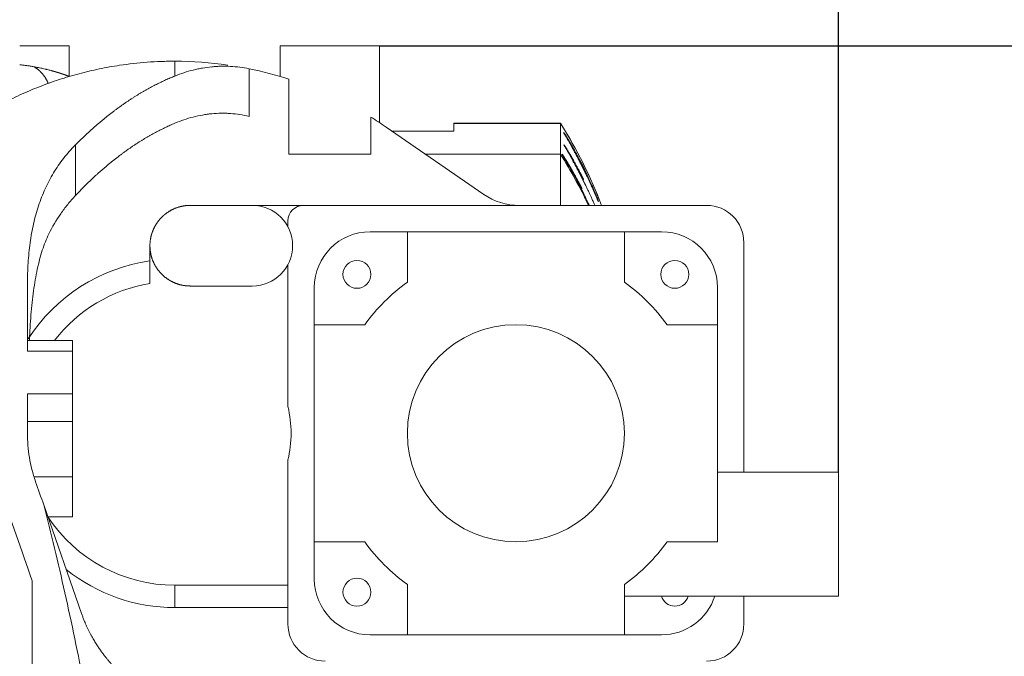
# Model space of a CAD drawing. Header units: millimetres. Extents: x 5437 to 18441, y -4466 to 3128.
# Tile 443 of 497: x 13558 to 13876, y 973 to 1178. Entities that reach past the tile are written whole.
import ezdxf

# ---------------------------------------------------------------- set-up
doc = ezdxf.new("R2010")
doc.units = ezdxf.units.MM
doc.layers.add('1', color=7, linetype='Continuous', true_color=0xffffff)
doc.dimstyles.get("Standard").update_dxf_attribs({"dimtxt": 0.18, "dimasz": 0.18, "dimexe": 0.18, "dimexo": 0.0625, "dimgap": 0.09, "dimtad": 0, "dimtih": 1, "dimtoh": 1, "dimdec": 4, "dimzin": 0, "dimdsep": 46, "dimtxsty": 'Standard', "dimcen": 0.09, "dimadec": 0, "dimazin": 0, "dimtfac": 1, "dimtdec": 4, "dimtofl": 0, "dimtmove": 0, "dimatfit": 3, "dimfxl": 1, "dimtolj": 1, "dimtzin": 0, "dimarcsym": 0})

# ---------------------------------------------------------------- blocks, each defined once
blk = doc.blocks.new('*D2')
at = {"color": 0, "lineweight": -2, "transparency": 16777216}
for p, q in [((13342.58, 254.08), (13342.58, 1268.86)), ((13822.08, 1032.13), (13822.08, 1268.86))]:
    blk.add_line(p, q, dxfattribs=at)
at = {"color": 0, "lineweight": 0, "transparency": 16777216}
for p, q in [((13422.58, 1268.68), (13482.24, 1268.68)), ((13742.08, 1268.68), (13682.42, 1268.68))]:
    blk.add_line(p, q, dxfattribs=at)
at = {"color": 0, "lineweight": 20, "transparency": 16777216}
for points in [[(13422.58, 1282.02), (13422.58, 1255.35), (13342.58, 1268.68)], [(13742.08, 1282.02), (13742.08, 1255.35), (13822.08, 1268.68)]]:
    blk.add_solid(points, dxfattribs=at)
at = {"layer": 'Defpoints', "color": 0, "lineweight": 20, "transparency": 16777216}
for p in [(13822.08, 1268.68), (13822.08, 1032.06), (13342.58, 254.01)]:
    blk.add_point(p, dxfattribs=at)
at = {"color": 0, "lineweight": 20, "transparency": 16777216, "insert": (13582.33, 1268.68), "char_height": 80, "attachment_point": 5}
blk.add_mtext('\\A1;480', dxfattribs=at)
blk = doc.blocks.new('*D3')
at = {"color": 0, "lineweight": -2, "transparency": 16777216}
for p, q in [((13674.15, 1169.56), (14135.36, 1169.56)), ((13833.15, -580.44), (14135.36, -580.44))]:
    blk.add_line(p, q, dxfattribs=at)
at = {"color": 0, "lineweight": 0, "transparency": 16777216}
for p, q in [((14135.18, 1089.56), (14135.18, 421.32)), ((14135.18, -500.44), (14135.18, 167.81))]:
    blk.add_line(p, q, dxfattribs=at)
at = {"color": 0, "lineweight": 20, "transparency": 16777216}
for points in [[(14121.85, 1089.56), (14148.51, 1089.56), (14135.18, 1169.56)], [(14121.85, -500.44), (14148.51, -500.44), (14135.18, -580.44)]]:
    blk.add_solid(points, dxfattribs=at)
at = {"layer": 'Defpoints', "color": 0, "lineweight": 20, "transparency": 16777216}
for p in [(13674.08, 1169.56), (13833.08, -580.44), (14135.18, -580.44)]:
    blk.add_point(p, dxfattribs=at)
at = {"color": 0, "lineweight": 20, "transparency": 16777216, "insert": (14135.18, 294.56), "char_height": 80, "attachment_point": 5, "rotation": 270}
blk.add_mtext('\\A1;1750', dxfattribs=at)

msp = doc.modelspace()

# ---------------------------------------------------------------- linework, layer by layer
at = {"layer": '1', "color": 0, "lineweight": 20}
for p, q in [((13574.08476, 1169.56434), (13558.08476, 1169.56434)), ((13574.08476, 1169.56434), (13574.08476, 1159.64692)), ((13642.08476, 1169.56434), (13658.08476, 1169.56434)), ((13642.08476, 1169.56434), (13642.08476, 1159.64692)), ((13658.08476, 1169.56434), (13674.08476, 1169.56434)), ((13674.08476, 1169.56434), (13674.08476, 1144.7841)), ((13632.08476, 1162.13984), (13632.08476, 1146.78469)), ((13644.856, 1158.79163), (13644.856, 1134.56434)), ((13671.31352, 1134.56434), (13671.31352, 1146.55514)), ((13676.22035, 1143.3446), (13707.74342, 1121.60096)), ((13698.08476, 1144.5268), (13698.08476, 1144.56434)), ((13732.4706, 1144.56434), (13698.08476, 1144.56434)), ((13698.08476, 1144.5268), (13732.4706, 1144.5268)), ((13698.08476, 1141.95671), (13698.08476, 1144.5268)), ((13732.4706, 1144.56434), (13732.4706, 1144.5268)), ((13732.4706, 1144.5268), (13732.4706, 1134.53055)), ((13698.08476, 1141.96046), (13678.22717, 1141.96046)), ((13678.23254, 1141.95671), (13698.08476, 1141.95671)), ((13576.06529, 1137.57259), (13576.06529, 1121.23786)), ((13644.856, 1134.56434), (13658.08476, 1134.56434)), ((13658.08476, 1134.56434), (13671.31352, 1134.56434)), ((13732.4706, 1134.53055), (13688.99946, 1134.53055)), ((13732.4706, 1118.06391), (13732.4706, 1134.53055)), ((13633.08476, 1118.06434), (13613.08476, 1118.06434)), ((13649.58476, 1118.06434), (13633.08476, 1118.06434)), ((13779.58476, 1118.06434), (13649.58476, 1118.06434)), ((13644.58476, 1113.06434), (13644.58476, 1111.12651)), ((13683.08476, 1109.56434), (13671.08476, 1109.56434)), ((13753.08476, 1109.56434), (13683.08476, 1109.56434)), ((13683.08476, 1093.29831), (13683.08476, 1109.56434)), ((13753.08476, 1109.56434), (13753.08476, 1093.29831)), ((13765.08476, 1109.56434), (13753.08476, 1109.56434)), ((13600.08476, 1092.90686), (13600.08476, 1105.06434)), ((13791.58476, 1032.06446), (13791.58476, 1106.06434)), ((13644.58476, 1099.00216), (13644.58476, 1053.16666)), ((13560.58476, 1071.02461), (13560.58476, 1092.68171)), ((13613.08476, 1092.06434), (13633.08476, 1092.06434)), ((13653.08476, 1091.56434), (13653.08476, 1079.56434)), ((13783.08476, 1079.56434), (13783.08476, 1091.56434)), ((13653.08476, 1079.56434), (13653.08476, 1009.56434)), ((13653.08476, 1079.56434), (13669.35079, 1079.56434)), ((13766.81873, 1079.56434), (13783.08476, 1079.56434)), ((13783.08476, 1009.56434), (13783.08476, 1079.56434)), ((13575.08476, 1074.53911), (13560.58476, 1074.53911)), ((13575.08476, 1071.02461), (13575.08476, 1074.53911)), ((13575.08476, 1071.02461), (13560.58476, 1071.02461)), ((13575.08476, 1057.33542), (13575.08476, 1071.02461)), ((13560.58476, 1044.56434), (13560.58476, 1057.33542)), ((13575.08476, 1057.33542), (13560.58476, 1057.33542)), ((13575.08476, 1048.36425), (13575.08476, 1057.33542)), ((13575.08476, 1048.36425), (13560.58476, 1048.36425)), ((13575.08476, 1030.56434), (13575.08476, 1048.36425)), ((13644.58476, 1035.96201), (13644.58476, 983.06434)), ((13822.08476, 1032.06434), (13783.08476, 1032.06434)), ((13822.08476, 1032.06434), (13822.08476, 992.06434)), ((13575.08476, 1030.56434), (13562.69478, 1030.56434)), ((13575.08476, 1017.56434), (13575.08476, 1030.56434)), ((13565.82684, 1021.47213), (13578.01385, 986.45246)), ((13575.08476, 1017.56434), (13567.18677, 1017.56434)), ((13669.35079, 1009.56434), (13653.08476, 1009.56434)), ((13653.08476, 1009.56434), (13653.08476, 997.56434)), ((13783.08476, 1009.56434), (13766.81873, 1009.56434)), ((13562.08476, 899.00015), (13562.08476, 996.92286)), ((13644.58476, 995.56434), (13608.08476, 995.56434)), ((13608.08476, 995.56434), (13608.08476, 988.36434)), ((13683.08476, 979.56434), (13683.08476, 995.83037)), ((13753.08476, 995.83037), (13753.08476, 979.56434)), ((13753.08476, 992.06434), (13822.08476, 992.06434)), ((13791.58476, 983.06434), (13791.58476, 992.06448)), ((13644.58476, 988.36434), (13608.08476, 988.36434)), ((13671.08476, 979.56434), (13683.08476, 979.56434)), ((13683.08476, 979.56434), (13753.08476, 979.56434)), ((13753.08476, 979.56434), (13765.08476, 979.56434))]:
    msp.add_line(p, q, dxfattribs=at)
for centre, radius, start, end in [((13608.08476, 1044.56434), 120, 81.7966815, 90), ((13608.08476, 1044.56434), 120, 72.155962, 78.463041), ((13608.08476, 1044.56434), 120, 55.4032808, 58.2033364), ((13605.58476, 1064.56443), 150, 20.8951978, 32.2309096), ((13719.09935, 1138.06434), 20, 235.4032808, 270), ((13633.08476, 1105.06434), 13, 270, 90), ((13649.58476, 1113.06434), 5, 90, 180), ((13779.58476, 1106.06434), 12, 0, 90), ((13671.08476, 1091.56434), 18, 90, 180), ((13765.08476, 1091.56434), 18, 0, 90), ((13608.08476, 1044.56434), 56.2, 98.1837814, 147.2265729), ((13666.83476, 1095.81434), 4.5, 0, 180), ((13769.33476, 1095.81434), 4.5, 0, 180), ((13666.83476, 1095.81434), 4.5, 180, 0), ((13769.33476, 1095.81434), 4.5, 180, 0), ((13608.08476, 1044.56434), 49, 99.3964774, 142.2872689), ((13718.08476, 1044.56434), 60, 125.6853347, 144.3146653), ((13718.08476, 1044.56434), 60, 35.6853347, 54.3146653), ((13718.08476, 1044.56434), 35, 0, 180), ((13608.08476, 1044.56434), 37.5, 346.7385245, 13.2614755), ((13718.08476, 1044.56434), 35, 180, 0), ((13608.08476, 1044.56434), 49, 213.4369353, 270), ((13718.08476, 1044.56434), 60, 215.6853347, 234.3146653), ((13718.08476, 1044.56434), 60, 305.6853347, 324.3146653), ((13608.08476, 1044.56434), 56.2, 231.4943744, 270), ((13671.08476, 997.56434), 18, 180, 270), ((13666.83476, 993.31434), 4.5, 0, 180), ((13666.83476, 993.31434), 4.5, 180, 0), ((13769.33476, 993.31434), 4.5, 196.1296906, 343.8703213), ((13765.08476, 997.56434), 18, 270, 342.2081266), ((13656.58476, 983.06434), 12, 180, 270), ((13779.58476, 983.06434), 12, 270, 0)]:
    msp.add_arc(centre, radius, start, end, dxfattribs=at)
for centre, major_axis, ratio, start_param, end_param in [((13605.58476, 1064.55692), (-150, 0), 0.999624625, 3.506484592, 3.704128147), ((13605.58476, 1054.56068), (-150, 0), 0.999624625, 3.578911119, 3.704128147), ((13482.8834, 818.56434), (-48.61253, 345.61394), 0.336134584, 5.206720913, 5.3089724)]:
    msp.add_ellipse(centre, major_axis=major_axis, ratio=ratio, start_param=start_param, end_param=end_param, dxfattribs=at)
for points, degree, knots in [([(13539.99075, 1143.37327), (13541.9462, 1144.72086), (13543.92469, 1145.99879), (13547.92299, 1148.42012), (13549.94278, 1149.56352), (13554.01945, 1151.71964), (13556.07633, 1152.73237), (13560.22339, 1154.63018), (13562.31359, 1155.51526), (13566.52391, 1157.16009), (13568.64405, 1157.91984), (13572.91118, 1159.31563), (13575.05818, 1159.95167), (13579.37618, 1161.10107), (13581.5472, 1161.61442), (13585.91057, 1162.51886), (13588.10294, 1162.90995), (13590.30472, 1163.23982)], 3, [0, 0, 0, 0, 0.125, 0.125, 0.25, 0.25, 0.375, 0.375, 0.5, 0.5, 0.625, 0.625, 0.75, 0.75, 0.875, 0.875, 1, 1, 1, 1]), ([(13558.08386, 1163.41201), (13558.47167, 1163.37704), (13558.85676, 1163.33708), (13559.62185, 1163.24866), (13560.00185, 1163.2002), (13560.75695, 1163.09586), (13561.13206, 1163.03998), (13561.87748, 1162.92159), (13562.24781, 1162.85908), (13562.61574, 1162.79353)], 3, [0, 0, 0, 0, 0.25, 0.25, 0.5, 0.5, 0.75, 0.75, 1, 1, 1, 1]), ([(13562.61574, 1162.79353), (13562.8728, 1162.74769), (13563.12684, 1162.70082), (13563.62898, 1162.60504), (13563.8771, 1162.55617), (13564.61274, 1162.40692), (13565.09159, 1162.30393), (13565.79279, 1162.14541), (13566.02368, 1162.0919), (13566.36571, 1162.01076), (13566.47901, 1161.98357), (13566.70416, 1161.92892), (13566.81609, 1161.90145), (13567.37051, 1161.76388), (13567.79829, 1161.65297), (13568.21046, 1161.54209)], 3, [0, 0, 0, 0, 0.125, 0.125, 0.25, 0.25, 0.5, 0.5, 0.625, 0.625, 0.6875, 0.6875, 0.75, 0.75, 1, 1, 1, 1]), ([(13590.30472, 1163.23982), (13593.2558, 1163.68195), (13596.21506, 1164.01285), (13600.66159, 1164.34374), (13602.14505, 1164.42645), (13604.37158, 1164.50917), (13605.48518, 1164.5402), (13606.78486, 1164.5583), (13607.4348, 1164.56283), (13607.71337, 1164.5638), (13607.89908, 1164.56423), (13607.99197, 1164.56434), (13608.08476, 1164.56434)], 3, [0, 0, 0, 0, 0.5, 0.5, 0.75, 0.75, 0.875, 0.9375, 0.96875, 0.984375, 0.984375, 1, 1, 1, 1]), ([(13632.08476, 1162.13984), (13631.08434, 1162.34405), (13629.08253, 1162.67544), (13626.07692, 1162.94385), (13624.07126, 1162.97131), (13622.81712, 1162.94124), (13622.56625, 1162.93286), (13622.06463, 1162.9114), (13621.31234, 1162.87212), (13620.56043, 1162.81165), (13619.05715, 1162.66253), (13618.05566, 1162.52554), (13616.55446, 1162.26376), (13616.05423, 1162.16712), (13615.30415, 1162.00806), (13615.05419, 1161.95269), (13614.55451, 1161.8373), (13613.30585, 1161.53716), (13611.06309, 1160.89196), (13609.07639, 1160.1691), (13608.08476, 1159.77014)], 3, [0, 0, 0, 0, 0.125, 0.25, 0.375, 0.375, 0.40625, 0.40625, 0.4375, 0.5, 0.5, 0.625, 0.625, 0.6875, 0.6875, 0.71875, 0.71875, 0.75, 0.875, 1, 1, 1, 1]), ([(13568.21046, 1161.54209), (13568.22658, 1161.53775), (13568.25877, 1161.52909), (13568.30678, 1161.51613), (13568.35449, 1161.50322), (13568.4019, 1161.49037), (13568.449, 1161.47757), (13568.4958, 1161.46483), (13568.54229, 1161.45214), (13568.58848, 1161.43951), (13568.63437, 1161.42693), (13568.67996, 1161.41441), (13568.72525, 1161.40194), (13568.77024, 1161.38952), (13568.81493, 1161.37716), (13568.85932, 1161.36485), (13568.90342, 1161.3526), (13568.94722, 1161.3404), (13568.99072, 1161.32826), (13569.03394, 1161.31617), (13569.07685, 1161.30414), (13569.11948, 1161.29216), (13569.16181, 1161.28024), (13569.20386, 1161.26836), (13569.24561, 1161.25655), (13569.28708, 1161.24479), (13569.32826, 1161.23308), (13569.36915, 1161.22143), (13569.40976, 1161.20983), (13569.45008, 1161.19829), (13569.49012, 1161.1868), (13569.52987, 1161.17537), (13569.56935, 1161.16399), (13569.60854, 1161.15266), (13569.64745, 1161.14139), (13569.68609, 1161.13017), (13569.72445, 1161.11901), (13569.76253, 1161.10791), (13569.80033, 1161.09685), (13569.83786, 1161.08586), (13569.87512, 1161.07491), (13569.9121, 1161.06402), (13569.94882, 1161.05319), (13569.98526, 1161.04241), (13570.02144, 1161.03168), (13570.05734, 1161.02101), (13570.09298, 1161.0104), (13570.12835, 1160.99983), (13570.16346, 1160.98933), (13570.19831, 1160.97887), (13570.23289, 1160.96848), (13570.26721, 1160.95813), (13570.30127, 1160.94784), (13570.33507, 1160.93761), (13570.36862, 1160.92743), (13570.4019, 1160.9173), (13570.43493, 1160.90723), (13570.46771, 1160.89721), (13570.50023, 1160.88725), (13570.5325, 1160.87734), (13570.56451, 1160.86749), (13570.59628, 1160.85769), (13570.6278, 1160.84795), (13570.65907, 1160.83826), (13570.6901, 1160.82862), (13570.72087, 1160.81904), (13570.75141, 1160.80952), (13570.7817, 1160.80004), (13570.81175, 1160.79063), (13570.84155, 1160.78126), (13570.87112, 1160.77196), (13570.90045, 1160.7627), (13570.92954, 1160.7535), (13570.9584, 1160.74436), (13570.98702, 1160.73527), (13571.01541, 1160.72623), (13571.04356, 1160.71725), (13571.07148, 1160.70833), (13571.09918, 1160.69945), (13571.12664, 1160.69064), (13571.15387, 1160.68187), (13571.18088, 1160.67317), (13571.20767, 1160.66451), (13571.23422, 1160.65591), (13571.26056, 1160.64737), (13571.28667, 1160.63888), (13571.31257, 1160.63044), (13571.33824, 1160.62206), (13571.36369, 1160.61373), (13571.38893, 1160.60546), (13571.41395, 1160.59724), (13571.43876, 1160.58908), (13571.46335, 1160.58097), (13571.48773, 1160.57292), (13571.5119, 1160.56492), (13571.53586, 1160.55697), (13571.55961, 1160.54908), (13571.58315, 1160.54125), (13571.60649, 1160.53346), (13571.62962, 1160.52574), (13571.65254, 1160.51806), (13571.67527, 1160.51045), (13571.69779, 1160.50288), (13571.72011, 1160.49537), (13571.74223, 1160.48792), (13571.76416, 1160.48052), (13571.78588, 1160.47317), (13571.80741, 1160.46588), (13571.82875, 1160.45865), (13571.84989, 1160.45146), (13571.87084, 1160.44434), (13571.8916, 1160.43726), (13571.91217, 1160.43025), (13571.93255, 1160.42328), (13571.95274, 1160.41637), (13571.97275, 1160.40952), (13571.99257, 1160.40272), (13572.0122, 1160.39597), (13572.03166, 1160.38928), (13572.05093, 1160.38264), (13572.07002, 1160.37606), (13572.08893, 1160.36953), (13572.10767, 1160.36306), (13572.12622, 1160.35664), (13572.1446, 1160.35028), (13572.16281, 1160.34397), (13572.18084, 1160.33771), (13572.1987, 1160.33151), (13572.21638, 1160.32536), (13572.2339, 1160.31927), (13572.25125, 1160.31324), (13572.26843, 1160.30725), (13572.28544, 1160.30132), (13572.30229, 1160.29545), (13572.31897, 1160.28963), (13572.33549, 1160.28387), (13572.35184, 1160.27816), (13572.36804, 1160.2725), (13572.38407, 1160.2669), (13572.39994, 1160.26135), (13572.41566, 1160.25586), (13572.43122, 1160.25042), (13572.44662, 1160.24504), (13572.46187, 1160.23971), (13572.47697, 1160.23444), (13572.49191, 1160.22922), (13572.5067, 1160.22405), (13572.53547, 1160.21401), (13572.57781, 1160.19922), (13572.63304, 1160.17988), (13572.68716, 1160.16088), (13572.74018, 1160.14223), (13572.79209, 1160.12392), (13572.8429, 1160.10596), (13572.89261, 1160.08834), (13572.94123, 1160.07106), (13572.98877, 1160.05413), (13573.03522, 1160.03755), (13573.08059, 1160.02131), (13573.12488, 1160.00541), (13573.1681, 1159.98986), (13573.21025, 1159.97465), (13573.25134, 1159.95979), (13573.29137, 1159.94527), (13573.33035, 1159.93109), (13573.36827, 1159.91726), (13573.40515, 1159.90378), (13573.44099, 1159.89064), (13573.47579, 1159.87784), (13573.50956, 1159.86539), (13573.5423, 1159.85328), (13573.57403, 1159.84152), (13573.60473, 1159.8301), (13573.63443, 1159.81903), (13573.66312, 1159.8083), (13573.69081, 1159.79791), (13573.71751, 1159.78787), (13573.74321, 1159.77818), (13573.76793, 1159.76883), (13573.79168, 1159.75982), (13573.81445, 1159.75116), (13573.83625, 1159.74284), (13573.85709, 1159.73487), (13573.87698, 1159.72724), (13573.89591, 1159.71995), (13573.91391, 1159.71301), (13573.93096, 1159.70642), (13573.94708, 1159.70017), (13573.96228, 1159.69426), (13573.97655, 1159.6887), (13573.98991, 1159.68348), (13574.00236, 1159.67861), (13574.01392, 1159.67408), (13574.02457, 1159.6699), (13574.03434, 1159.66606), (13574.04322, 1159.66256), (13574.05123, 1159.65941), (13574.05836, 1159.6566), (13574.06464, 1159.65414), (13574.07005, 1159.65203), (13574.07461, 1159.65025), (13574.07833, 1159.64883), (13574.08122, 1159.64774), (13574.08325, 1159.64701), (13574.08453, 1159.64659), (13574.08468, 1159.64661), (13574.08476, 1159.64662)], 3, [0, 0, 0, 0, 0.004458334, 0.008902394, 0.013332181, 0.017747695, 0.022148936, 0.026535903, 0.030908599, 0.035267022, 0.039611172, 0.043941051, 0.048256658, 0.052557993, 0.056845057, 0.061117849, 0.065376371, 0.069620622, 0.073850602, 0.078066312, 0.082267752, 0.086454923, 0.090627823, 0.094786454, 0.098930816, 0.103060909, 0.107176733, 0.111278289, 0.115365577, 0.119438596, 0.123497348, 0.127541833, 0.13157205, 0.135588, 0.139589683, 0.1435771, 0.147550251, 0.151509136, 0.155453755, 0.159384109, 0.163300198, 0.167202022, 0.171089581, 0.174962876, 0.178821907, 0.182666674, 0.186497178, 0.190313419, 0.194115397, 0.197903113, 0.201676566, 0.205435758, 0.209180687, 0.212911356, 0.216627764, 0.220329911, 0.224017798, 0.227691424, 0.231350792, 0.2349959, 0.238626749, 0.242243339, 0.245845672, 0.249433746, 0.253007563, 0.256567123, 0.260112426, 0.263643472, 0.267160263, 0.270662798, 0.274151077, 0.277625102, 0.281084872, 0.284530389, 0.287961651, 0.291378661, 0.294781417, 0.298169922, 0.301544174, 0.304904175, 0.308249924, 0.311581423, 0.314898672, 0.318201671, 0.321490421, 0.324764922, 0.328025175, 0.331271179, 0.334502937, 0.337720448, 0.340923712, 0.34411273, 0.347287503, 0.350448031, 0.353594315, 0.356726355, 0.359844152, 0.362947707, 0.366037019, 0.369112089, 0.372172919, 0.375219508, 0.378251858, 0.381269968, 0.38427384, 0.387263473, 0.39023887, 0.393200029, 0.396146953, 0.399079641, 0.401998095, 0.404902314, 0.4077923, 0.410668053, 0.413529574, 0.416376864, 0.419209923, 0.422028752, 0.424833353, 0.427623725, 0.430399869, 0.433161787, 0.435909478, 0.438642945, 0.441362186, 0.444067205, 0.446758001, 0.449434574, 0.452096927, 0.45474506, 0.457378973, 0.459998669, 0.462604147, 0.465195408, 0.467772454, 0.470335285, 0.472883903, 0.475418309, 0.477938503, 0.480444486, 0.482936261, 0.485413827, 0.487877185, 0.490326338, 0.492761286, 0.49518203, 0.497588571, 0.499980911, 0.509286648, 0.518567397, 0.527823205, 0.537054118, 0.546260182, 0.555441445, 0.564597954, 0.573729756, 0.5828369, 0.591919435, 0.600977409, 0.610010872, 0.619019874, 0.628004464, 0.636964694, 0.645900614, 0.654812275, 0.663699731, 0.672563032, 0.681402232, 0.690217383, 0.69900854, 0.707775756, 0.716519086, 0.725238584, 0.733934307, 0.742606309, 0.751254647, 0.759879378, 0.768480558, 0.777058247, 0.785612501, 0.794143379, 0.802650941, 0.811135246, 0.819596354, 0.828034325, 0.836449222, 0.844841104, 0.853210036, 0.861556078, 0.869879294, 0.878179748, 0.886457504, 0.894712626, 0.90294518, 0.911155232, 0.919342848, 0.927508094, 0.935651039, 0.943771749, 0.951870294, 0.959946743, 0.968001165, 0.976033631, 0.984044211, 0.992032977, 1, 1, 1, 1]), ([(13608.08476, 1144.54961), (13609.07566, 1144.96689), (13611.06098, 1145.72021), (13614.04948, 1146.60833), (13616.04881, 1147.03951), (13617.30058, 1147.25858), (13617.55106, 1147.29987), (13618.05204, 1147.37737), (13618.80358, 1147.48602), (13619.55535, 1147.57183), (13621.05919, 1147.713), (13622.06214, 1147.76651), (13623.56718, 1147.7856), (13624.06896, 1147.78176), (13624.82178, 1147.76064), (13625.07273, 1147.75104), (13625.57447, 1147.72671), (13625.82529, 1147.71198), (13627.07915, 1147.62553), (13628.08142, 1147.51534), (13630.08432, 1147.21229), (13631.08496, 1147.01943), (13632.08476, 1146.78469)], 3, [0, 0, 0, 0, 0.125, 0.25, 0.375, 0.375, 0.40625, 0.40625, 0.4375, 0.5, 0.5, 0.625, 0.625, 0.6875, 0.6875, 0.71875, 0.71875, 0.75, 0.75, 0.875, 0.875, 1, 1, 1, 1]), ([(13739.519, 1130.46453), (13739.51027, 1130.48185), (13739.49281, 1130.51648), (13739.4666, 1130.5684), (13739.44038, 1130.62031), (13739.41415, 1130.67219), (13739.38791, 1130.72405), (13739.36166, 1130.77589), (13739.33539, 1130.8277), (13739.30912, 1130.8795), (13739.28284, 1130.93127), (13739.25655, 1130.98302), (13739.23024, 1131.03474), (13739.20393, 1131.08644), (13739.1776, 1131.13812), (13739.15127, 1131.18978), (13739.12492, 1131.24142), (13739.09857, 1131.29303), (13739.0722, 1131.34462), (13739.04583, 1131.39619), (13739.01944, 1131.44774), (13738.99304, 1131.49926), (13738.96664, 1131.55076), (13738.94022, 1131.60224), (13738.91379, 1131.6537), (13738.88736, 1131.70513), (13738.86091, 1131.75655), (13738.83445, 1131.80794), (13738.80798, 1131.8593), (13738.78151, 1131.91065), (13738.75502, 1131.96197), (13738.72852, 1132.01327), (13738.70202, 1132.06455), (13738.6755, 1132.1158), (13738.64897, 1132.16704), (13738.62244, 1132.21825), (13738.59589, 1132.26944), (13738.56934, 1132.3206), (13738.54277, 1132.37175), (13738.51619, 1132.42287), (13738.48961, 1132.47397), (13738.38325, 1132.67823), (13738.19743, 1133.03355), (13737.93289, 1133.53543), (13737.6699, 1134.03059), (13737.40793, 1134.52018), (13737.14788, 1135.00268), (13736.89074, 1135.47645), (13736.63804, 1135.93895), (13736.30515, 1136.54433), (13735.90126, 1137.27206), (13735.43934, 1138.09557), (13735.0099, 1138.85453), (13734.65992, 1139.4693), (13734.38382, 1139.9532), (13734.16955, 1140.32883), (13733.98013, 1140.66192), (13733.81739, 1140.95006), (13733.68388, 1141.18967), (13733.58163, 1141.37781), (13733.51156, 1141.51332), (13733.47529, 1141.59379), (13733.47347, 1141.61812), (13733.50554, 1141.58709), (13733.57162, 1141.50027), (13733.6705, 1141.35908), (13733.80023, 1141.16618), (13733.95955, 1140.92299), (13734.14623, 1140.63238), (13734.35761, 1140.29796), (13734.59171, 1139.92222), (13734.84641, 1139.50785), (13735.11899, 1139.05857), (13735.40736, 1138.57721), (13735.70995, 1138.06559), (13736.02437, 1137.52716), (13736.34863, 1136.96471), (13736.65412, 1136.42783), (13736.93669, 1135.92544), (13737.19335, 1135.46454), (13737.45359, 1134.99247), (13737.7161, 1134.51138), (13737.97993, 1134.02285), (13738.2442, 1133.52837), (13738.50925, 1133.02721), (13738.70385, 1132.65531), (13738.82773, 1132.41705), (13738.88084, 1132.31467), (13738.93389, 1132.2122), (13738.98687, 1132.10964), (13739.03978, 1132.00699), (13739.09263, 1131.90425), (13739.14541, 1131.80141), (13739.19812, 1131.69849), (13739.25076, 1131.59548), (13739.30334, 1131.49238), (13739.35584, 1131.38918), (13739.40828, 1131.2859), (13739.46065, 1131.18252), (13739.51295, 1131.07906), (13739.56519, 1130.9755), (13739.61736, 1130.87186), (13739.66945, 1130.76812), (13739.72148, 1130.6643), (13739.77345, 1130.56039), (13739.80802, 1130.49106), (13739.82531, 1130.45639)], 3, [0, 0, 0, 0, 0.001559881, 0.003119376, 0.004678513, 0.006237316, 0.007795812, 0.009354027, 0.010911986, 0.012469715, 0.01402724, 0.015584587, 0.017141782, 0.018698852, 0.020255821, 0.021812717, 0.023369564, 0.024926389, 0.026483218, 0.028040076, 0.029596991, 0.031153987, 0.03271109, 0.034268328, 0.035825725, 0.037383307, 0.038941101, 0.040499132, 0.042057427, 0.04361601, 0.045174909, 0.046734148, 0.048293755, 0.049853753, 0.051414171, 0.052975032, 0.054536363, 0.05609819, 0.057660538, 0.059223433, 0.060786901, 0.062350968, 0.077988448, 0.093575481, 0.109138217, 0.124702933, 0.140403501, 0.156013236, 0.171560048, 0.187072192, 0.218484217, 0.249498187, 0.281005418, 0.312009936, 0.333126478, 0.353958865, 0.374618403, 0.395709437, 0.41656422, 0.437316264, 0.458305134, 0.479174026, 0.500070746, 0.520911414, 0.541775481, 0.562808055, 0.58352057, 0.604368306, 0.625478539, 0.646117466, 0.666940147, 0.68805135, 0.708678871, 0.729479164, 0.750537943, 0.77119541, 0.791977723, 0.812957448, 0.828481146, 0.844030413, 0.859632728, 0.875315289, 0.890890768, 0.906454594, 0.922032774, 0.937651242, 0.940781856, 0.943909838, 0.947035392, 0.950158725, 0.953280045, 0.95639956, 0.959517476, 0.962634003, 0.965749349, 0.968863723, 0.971977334, 0.97509039, 0.978203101, 0.981315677, 0.984428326, 0.987541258, 0.990654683, 0.993768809, 0.996883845, 1, 1, 1, 1]), ([(13564.15639, 1117.91924), (13564.78365, 1119.81705), (13565.49719, 1121.64745), (13567.10375, 1125.17722), (13567.99676, 1126.87659), (13569.97017, 1130.14772), (13571.05055, 1131.71949), (13573.40786, 1134.73861), (13574.68478, 1136.18596), (13576.06529, 1137.57259)], 3, [0, 0, 0, 0, 0.25, 0.25, 0.5, 0.5, 0.75, 0.75, 1, 1, 1, 1]), ([(13739.60212, 1126.46233), (13739.59341, 1126.47965), (13739.576, 1126.51429), (13739.54987, 1126.56623), (13739.52372, 1126.61815), (13739.49756, 1126.67004), (13739.47139, 1126.72192), (13739.44522, 1126.77377), (13739.41903, 1126.8256), (13739.39283, 1126.87741), (13739.36662, 1126.92919), (13739.3404, 1126.98095), (13739.31417, 1127.03269), (13739.28793, 1127.08441), (13739.26168, 1127.1361), (13739.23542, 1127.18777), (13739.20914, 1127.23942), (13739.18286, 1127.29105), (13739.15657, 1127.34265), (13739.13027, 1127.39423), (13739.10395, 1127.44579), (13739.07763, 1127.49733), (13739.0513, 1127.54885), (13739.02495, 1127.60034), (13738.9986, 1127.65181), (13738.97224, 1127.70326), (13738.94586, 1127.75468), (13738.91948, 1127.80608), (13738.89309, 1127.85747), (13738.86668, 1127.90882), (13738.84027, 1127.96016), (13738.81384, 1128.01147), (13738.78741, 1128.06276), (13738.76097, 1128.11403), (13738.73451, 1128.16528), (13738.70805, 1128.2165), (13738.68158, 1128.2677), (13738.6551, 1128.31888), (13738.6286, 1128.37004), (13738.6021, 1128.42117), (13738.57559, 1128.47229), (13738.46953, 1128.6766), (13738.28421, 1129.03201), (13738.02041, 1129.534), (13737.75815, 1130.02928), (13737.4969, 1130.51897), (13737.23758, 1131.00155), (13736.98116, 1131.4754), (13736.72916, 1131.93797), (13736.39722, 1132.5434), (13735.99448, 1133.27118), (13735.53394, 1134.09466), (13735.1058, 1134.85352), (13734.75693, 1135.46814), (13734.48172, 1135.95187), (13734.26816, 1136.32736), (13734.07938, 1136.66028), (13733.91721, 1136.94826), (13733.78417, 1137.18772), (13733.68228, 1137.37574), (13733.61246, 1137.51116), (13733.57633, 1137.59159), (13733.5745, 1137.61591), (13733.60645, 1137.58493), (13733.67229, 1137.49818), (13733.7708, 1137.35711), (13733.90007, 1137.16436), (13734.05883, 1136.92133), (13734.24487, 1136.63088), (13734.45554, 1136.29662), (13734.68888, 1135.92103), (13734.94276, 1135.50678), (13735.2145, 1135.05761), (13735.50198, 1134.57633), (13735.80368, 1134.06476), (13736.11717, 1133.52633), (13736.4405, 1132.96386), (13736.74512, 1132.42694), (13737.0269, 1131.92448), (13737.28284, 1131.46351), (13737.54236, 1130.99136), (13737.80414, 1130.51017), (13738.06723, 1130.02154), (13738.33078, 1129.52694), (13738.5951, 1129.02566), (13738.78916, 1128.65367), (13738.9127, 1128.41535), (13738.96566, 1128.31294), (13739.01856, 1128.21045), (13739.0714, 1128.10786), (13739.12416, 1128.00518), (13739.17686, 1127.90242), (13739.22949, 1127.79956), (13739.28206, 1127.69661), (13739.33455, 1127.59357), (13739.38698, 1127.49044), (13739.43934, 1127.38722), (13739.49163, 1127.28391), (13739.54386, 1127.18051), (13739.59601, 1127.07702), (13739.6481, 1126.97344), (13739.70012, 1126.86977), (13739.75207, 1126.766), (13739.80395, 1126.66215), (13739.85577, 1126.55821), (13739.89025, 1126.48887), (13739.90749, 1126.45419)], 3, [0, 0, 0, 0, 0.001559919, 0.003119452, 0.004678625, 0.006237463, 0.007795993, 0.00935424, 0.010912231, 0.012469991, 0.014027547, 0.015584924, 0.017142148, 0.018699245, 0.020256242, 0.021813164, 0.023370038, 0.024926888, 0.026483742, 0.028040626, 0.029597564, 0.031154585, 0.032711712, 0.034268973, 0.035826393, 0.037383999, 0.038941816, 0.04049987, 0.042058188, 0.043616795, 0.045175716, 0.046734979, 0.048294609, 0.049854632, 0.051415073, 0.052975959, 0.054537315, 0.056099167, 0.057661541, 0.059224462, 0.060787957, 0.062352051, 0.077989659, 0.093576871, 0.109139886, 0.124705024, 0.140405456, 0.156015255, 0.171562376, 0.187075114, 0.218486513, 0.249501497, 0.281007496, 0.312013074, 0.333128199, 0.353960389, 0.374620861, 0.395710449, 0.416564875, 0.437317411, 0.458305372, 0.479173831, 0.500070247, 0.520910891, 0.541774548, 0.562805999, 0.58351919, 0.604366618, 0.625475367, 0.646115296, 0.666937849, 0.688047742, 0.708676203, 0.72947648, 0.750534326, 0.771192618, 0.791975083, 0.812954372, 0.828478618, 0.844028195, 0.859630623, 0.875313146, 0.890889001, 0.906453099, 0.922031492, 0.937650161, 0.940780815, 0.943908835, 0.947034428, 0.9501578, 0.953279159, 0.956398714, 0.959516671, 0.962633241, 0.965748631, 0.968863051, 0.971976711, 0.97508982, 0.978202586, 0.981315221, 0.984427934, 0.987540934, 0.990654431, 0.993768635, 0.996883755, 1, 1, 1, 1]), ([(13739.10141, 1123.47548), (13739.09256, 1123.49278), (13739.07485, 1123.52736), (13739.04828, 1123.57922), (13739.02169, 1123.63106), (13738.99509, 1123.68287), (13738.96849, 1123.73466), (13738.94187, 1123.78643), (13738.91524, 1123.83818), (13738.8886, 1123.88991), (13738.86195, 1123.94161), (13738.83529, 1123.99329), (13738.80862, 1124.04495), (13738.78194, 1124.09658), (13738.75525, 1124.1482), (13738.72855, 1124.19979), (13738.70184, 1124.25135), (13738.67511, 1124.3029), (13738.64838, 1124.35443), (13738.62164, 1124.40593), (13738.59489, 1124.45741), (13738.56812, 1124.50886), (13738.54135, 1124.5603), (13738.51457, 1124.61171), (13738.48777, 1124.6631), (13738.46097, 1124.71447), (13738.43416, 1124.76582), (13738.40733, 1124.81714), (13738.3805, 1124.86844), (13738.35365, 1124.91972), (13738.3268, 1124.97098), (13738.29994, 1125.02221), (13738.27306, 1125.07342), (13738.24618, 1125.12461), (13738.21929, 1125.17578), (13738.19238, 1125.22692), (13738.16547, 1125.27805), (13738.13855, 1125.32915), (13738.11162, 1125.38023), (13738.08467, 1125.43128), (13738.05772, 1125.48232), (13737.94989, 1125.68633), (13737.7615, 1126.04122), (13737.49332, 1126.5425), (13737.22671, 1127.03709), (13736.96111, 1127.52618), (13736.69744, 1128.00823), (13736.4367, 1128.48163), (13736.18045, 1128.94379), (13735.84284, 1129.54886), (13735.43314, 1130.27638), (13734.96436, 1131.10007), (13734.52839, 1131.85948), (13734.17286, 1132.47503), (13733.89226, 1132.95973), (13733.67442, 1133.33614), (13733.48177, 1133.67003), (13733.31619, 1133.95897), (13733.18031, 1134.19932), (13733.07621, 1134.38807), (13733.00487, 1134.52403), (13732.96795, 1134.60476), (13732.96611, 1134.6291), (13732.9988, 1134.59788), (13733.06612, 1134.51064), (13733.16682, 1134.36886), (13733.29889, 1134.17524), (13733.46103, 1133.93125), (13733.65094, 1133.6398), (13733.86588, 1133.30457), (13734.10382, 1132.92809), (13734.3626, 1132.51307), (13734.63945, 1132.06327), (13734.93221, 1131.58155), (13735.23934, 1131.0697), (13735.55837, 1130.53121), (13735.8873, 1129.96887), (13736.19714, 1129.43222), (13736.4837, 1128.93013), (13736.74393, 1128.46961), (13737.00779, 1127.99796), (13737.27394, 1127.51734), (13737.5414, 1127.02934), (13737.80932, 1126.53545), (13738.07802, 1126.0349), (13738.27532, 1125.66346), (13738.40091, 1125.4255), (13738.45476, 1125.32325), (13738.50855, 1125.22091), (13738.56226, 1125.11848), (13738.61591, 1125.01595), (13738.66949, 1124.91334), (13738.723, 1124.81064), (13738.77645, 1124.70785), (13738.82983, 1124.60497), (13738.88313, 1124.50199), (13738.93638, 1124.39893), (13738.98955, 1124.29578), (13739.04265, 1124.19254), (13739.09569, 1124.08921), (13739.14865, 1123.98579), (13739.20155, 1123.88228), (13739.25438, 1123.77867), (13739.30714, 1123.67498), (13739.35984, 1123.57121), (13739.3949, 1123.50197), (13739.41243, 1123.46734)], 3, [0, 0, 0, 0, 0.001559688, 0.003118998, 0.004677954, 0.006236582, 0.007794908, 0.009352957, 0.010910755, 0.012468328, 0.014025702, 0.015582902, 0.017139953, 0.018696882, 0.020253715, 0.021810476, 0.023367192, 0.024923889, 0.026480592, 0.028037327, 0.029594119, 0.031150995, 0.03270798, 0.0342651, 0.03582238, 0.037379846, 0.038937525, 0.040495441, 0.04205362, 0.043612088, 0.045170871, 0.046729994, 0.048289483, 0.049849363, 0.05140966, 0.0529704, 0.054531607, 0.056093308, 0.057655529, 0.059218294, 0.060781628, 0.062345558, 0.077982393, 0.093568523, 0.109129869, 0.124692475, 0.14039372, 0.156003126, 0.171548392, 0.187057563, 0.218472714, 0.249481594, 0.280995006, 0.31199419, 0.333117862, 0.353951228, 0.374606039, 0.395704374, 0.416560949, 0.437310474, 0.45830393, 0.479174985, 0.500073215, 0.520913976, 0.541780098, 0.562818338, 0.583527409, 0.604376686, 0.625494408, 0.646128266, 0.666951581, 0.688069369, 0.708692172, 0.729492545, 0.750556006, 0.771209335, 0.791990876, 0.812972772, 0.828493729, 0.844041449, 0.859643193, 0.875325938, 0.890899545, 0.906462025, 0.92203915, 0.937656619, 0.940787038, 0.943914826, 0.947040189, 0.950163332, 0.953284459, 0.956403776, 0.95952149, 0.962637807, 0.965752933, 0.968867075, 0.971980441, 0.975093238, 0.978205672, 0.981317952, 0.984430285, 0.987542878, 0.990655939, 0.993769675, 0.996884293, 1, 1, 1, 1]), ([(13739.82531, 1130.45639), (13739.83384, 1130.43926), (13739.8509, 1130.40503), (13739.87645, 1130.35367), (13739.90197, 1130.30234), (13739.92745, 1130.25103), (13739.95288, 1130.19974), (13739.97829, 1130.14847), (13740.00365, 1130.09722), (13740.02897, 1130.04599), (13740.05426, 1129.99478), (13740.07951, 1129.9436), (13740.10472, 1129.89243), (13740.1299, 1129.84129), (13740.15503, 1129.79016), (13740.18013, 1129.73906), (13740.2052, 1129.68798), (13740.23022, 1129.63692), (13740.25521, 1129.58589), (13740.28016, 1129.53487), (13740.30507, 1129.48387), (13740.32994, 1129.4329), (13740.35478, 1129.38195), (13740.37958, 1129.33102), (13740.40434, 1129.28011), (13740.42907, 1129.22922), (13740.45376, 1129.17835), (13740.47841, 1129.12751), (13740.50302, 1129.07668), (13740.5276, 1129.02588), (13740.55214, 1128.9751), (13740.57665, 1128.92434), (13740.60111, 1128.8736), (13740.62554, 1128.82289), (13740.64994, 1128.77219), (13740.67429, 1128.72152), (13740.69861, 1128.67087), (13740.72289, 1128.62024), (13740.74714, 1128.56963), (13740.77135, 1128.51905), (13740.79552, 1128.46848), (13740.893, 1128.26435), (13741.06189, 1127.90855), (13741.29842, 1127.40477), (13741.52935, 1126.90754), (13741.75588, 1126.41448), (13741.97739, 1125.9271), (13742.1932, 1125.44707), (13742.40172, 1124.97823), (13742.62678, 1124.46679), (13742.86456, 1123.91968), (13743.11031, 1123.34618), (13743.34167, 1122.79868), (13743.55786, 1122.27998), (13743.7578, 1121.79355), (13743.9406, 1121.34263), (13744.10567, 1120.92965), (13744.25205, 1120.55796), (13744.37897, 1120.23049), (13744.4861, 1119.94899), (13744.57265, 1119.71624), (13744.63812, 1119.53428), (13744.68251, 1119.40377), (13744.70525, 1119.32651), (13744.70623, 1119.30314), (13744.68576, 1119.33301), (13744.6436, 1119.41664), (13744.58004, 1119.55314), (13744.49569, 1119.74058), (13744.39064, 1119.97819), (13744.26552, 1120.26381), (13744.12116, 1120.59457), (13743.95797, 1120.96867), (13743.77678, 1121.38318), (13743.5786, 1121.83479), (13743.36406, 1122.32103), (13743.13409, 1122.83881), (13742.88975, 1123.38473), (13742.63191, 1123.95601), (13742.38382, 1124.50071), (13742.14999, 1125.00975), (13741.93407, 1125.47633), (13741.71133, 1125.95395), (13741.48338, 1126.43889), (13741.25089, 1126.92954), (13741.01449, 1127.42443), (13740.77299, 1127.92587), (13740.59198, 1128.29859), (13740.47462, 1128.53903), (13740.42271, 1128.64521), (13740.37066, 1128.75147), (13740.31847, 1128.85783), (13740.26614, 1128.96429), (13740.21368, 1129.07084), (13740.16108, 1129.17749), (13740.10834, 1129.28423), (13740.05546, 1129.39107), (13740.00244, 1129.498), (13739.94928, 1129.60502), (13739.89599, 1129.71214), (13739.84255, 1129.81935), (13739.78898, 1129.92666), (13739.73526, 1130.03406), (13739.68141, 1130.14155), (13739.62741, 1130.24913), (13739.57327, 1130.35681), (13739.5371, 1130.42861), (13739.519, 1130.46453)], 3, [0, 0, 0, 0, 0.00156953, 0.003138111, 0.004705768, 0.006272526, 0.007838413, 0.009403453, 0.010967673, 0.012531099, 0.014093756, 0.01565567, 0.017216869, 0.018777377, 0.02033722, 0.021896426, 0.02345502, 0.025013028, 0.026570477, 0.028127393, 0.029683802, 0.031239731, 0.032795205, 0.034350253, 0.035904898, 0.037459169, 0.039013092, 0.040566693, 0.042119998, 0.043673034, 0.045225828, 0.046778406, 0.048330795, 0.049883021, 0.05143511, 0.05298709, 0.054538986, 0.056090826, 0.057642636, 0.059194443, 0.060746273, 0.062298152, 0.077998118, 0.093605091, 0.109147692, 0.124654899, 0.140387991, 0.156013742, 0.171564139, 0.187071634, 0.208052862, 0.228853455, 0.249559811, 0.270555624, 0.291375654, 0.312117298, 0.333106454, 0.353942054, 0.37473205, 0.395696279, 0.41654206, 0.437385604, 0.45831021, 0.479162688, 0.500063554, 0.520936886, 0.541786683, 0.562732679, 0.583553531, 0.604396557, 0.625375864, 0.64614491, 0.666975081, 0.687971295, 0.708696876, 0.729510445, 0.750506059, 0.771201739, 0.791994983, 0.812968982, 0.828474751, 0.844022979, 0.859645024, 0.875371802, 0.890879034, 0.906419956, 0.922022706, 0.937715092, 0.940983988, 0.944252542, 0.947520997, 0.950789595, 0.954058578, 0.957328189, 0.960598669, 0.963870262, 0.967143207, 0.970417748, 0.973694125, 0.976972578, 0.980253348, 0.983536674, 0.986822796, 0.990111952, 0.99340438, 0.996700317, 1, 1, 1, 1]), ([(13743.56339, 1118.02675), (13743.52108, 1118.123), (13743.405, 1118.3866), (13743.20638, 1118.83526), (13742.96288, 1119.38112), (13742.70589, 1119.95239), (13742.45859, 1120.49711), (13742.2255, 1121.00619), (13742.01025, 1121.47282), (13741.78819, 1121.95051), (13741.56093, 1122.43554), (13741.32913, 1122.9263), (13741.09341, 1123.42131), (13740.85261, 1123.92287), (13740.67212, 1124.2957), (13740.5551, 1124.53621), (13740.50333, 1124.64242), (13740.45142, 1124.74872), (13740.39938, 1124.85511), (13740.3472, 1124.9616), (13740.29488, 1125.06819), (13740.24243, 1125.17487), (13740.18984, 1125.28165), (13740.1371, 1125.38852), (13740.08423, 1125.49548), (13740.03122, 1125.60254), (13739.97807, 1125.70969), (13739.92478, 1125.81694), (13739.87136, 1125.92428), (13739.81779, 1126.03171), (13739.76408, 1126.13924), (13739.71023, 1126.24686), (13739.65625, 1126.35457), (13739.62017, 1126.4264), (13739.60212, 1126.46233)], 3, [0, 0, 0, 0, 0.044091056, 0.118285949, 0.191426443, 0.264909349, 0.339028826, 0.393827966, 0.448775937, 0.503983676, 0.559560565, 0.6143648, 0.669287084, 0.724427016, 0.779883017, 0.791435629, 0.802986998, 0.814537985, 0.826089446, 0.83764224, 0.849197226, 0.860755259, 0.872317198, 0.883883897, 0.895456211, 0.907034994, 0.918621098, 0.930215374, 0.941818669, 0.953431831, 0.965055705, 0.976691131, 0.988338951, 1, 1, 1, 1]), ([(13576.06529, 1121.23786), (13575.19189, 1120.31325), (13574.3597, 1119.3623), (13572.77514, 1117.40674), (13572.02278, 1116.40213), (13569.88194, 1113.30628), (13568.6096, 1111.13303), (13567.48394, 1108.84606)], 3, [0, 0, 0, 0, 0.25, 0.25, 0.5, 0.5, 1, 1, 1, 1]), ([(13741.78892, 1117.98746), (13741.78248, 1118.00121), (13741.70412, 1118.16851), (13741.55114, 1118.49383), (13741.32499, 1118.97112), (13741.09361, 1119.45563), (13740.85768, 1119.94575), (13740.61783, 1120.44002), (13740.37285, 1120.94081), (13740.18926, 1121.31302), (13740.07024, 1121.55312), (13740.0176, 1121.65912), (13739.96482, 1121.76522), (13739.91191, 1121.87141), (13739.85885, 1121.97769), (13739.80566, 1122.08408), (13739.75233, 1122.19055), (13739.69886, 1122.29712), (13739.64524, 1122.40378), (13739.59149, 1122.51054), (13739.5376, 1122.61739), (13739.48357, 1122.72433), (13739.4294, 1122.83137), (13739.37509, 1122.9385), (13739.32063, 1123.04572), (13739.26604, 1123.15303), (13739.2113, 1123.26044), (13739.15643, 1123.36794), (13739.11976, 1123.43962), (13739.10141, 1123.47548)], 3, [0, 0, 0, 0, 0.008059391, 0.097972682, 0.18832189, 0.279284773, 0.368951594, 0.458821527, 0.54905605, 0.639814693, 0.658716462, 0.67761653, 0.696516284, 0.715417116, 0.734320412, 0.753227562, 0.772139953, 0.791058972, 0.809986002, 0.828922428, 0.84786963, 0.866828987, 0.885801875, 0.904789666, 0.923793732, 0.942815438, 0.961856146, 0.980917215, 1, 1, 1, 1]), ([(13560.58476, 1092.68171), (13560.58476, 1095.00493), (13560.65296, 1097.27258), (13560.93453, 1101.69772), (13561.14789, 1103.85521), (13561.72944, 1108.06074), (13562.09762, 1110.10877), (13562.99967, 1114.09578), (13563.53353, 1116.03475), (13564.15639, 1117.91924)], 3, [0, 0, 0, 0, 0.25, 0.25, 0.5, 0.5, 0.75, 0.75, 1, 1, 1, 1]), ([(13613.08476, 1118.06434), (13611.84833, 1118.06434), (13610.61189, 1117.91734), (13609.39871, 1117.62331), (13607.06563, 1116.75252), (13605.00176, 1115.35898), (13604.0578, 1114.54214), (13602.38229, 1112.69982), (13601.18543, 1110.516), (13600.7202, 1109.35763), (13600.07408, 1106.95262), (13600.00985, 1104.46317), (13600.12658, 1103.22033), (13600.65325, 1100.78637), (13601.7359, 1098.54375), (13602.40869, 1097.49226), (13603.99126, 1095.5695), (13605.98053, 1094.0714), (13607.06008, 1093.44461), (13608.89692, 1092.65371), (13610.84156, 1092.22637), (13611.58584, 1092.11835), (13612.3353, 1092.06434), (13613.08476, 1092.06434)], 5, [0, 0, 0, 0, 0, 0, 0.151374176, 0.151374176, 0.151374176, 0.302748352, 0.302748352, 0.302748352, 0.454122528, 0.454122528, 0.454122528, 0.605496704, 0.605496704, 0.605496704, 0.75687088, 0.75687088, 0.75687088, 0.908245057, 0.908245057, 0.908245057, 1, 1, 1, 1, 1, 1]), ([(13567.48394, 1108.84606), (13567.08947, 1108.04462), (13566.71819, 1107.20656), (13566.01876, 1105.45725), (13565.6906, 1104.546), (13565.07431, 1102.64993), (13564.78619, 1101.66511), (13564.24711, 1099.62107), (13563.99614, 1098.56185), (13563.76238, 1097.46476)], 3, [0, 0, 0, 0, 0.25, 0.25, 0.5, 0.5, 0.75, 0.75, 1, 1, 1, 1]), ([(13563.76238, 1097.46476), (13563.52784, 1096.36402), (13563.31201, 1095.23176), (13562.91395, 1092.90477), (13562.73171, 1091.71005), (13562.39728, 1089.25828), (13562.2451, 1088.00125), (13561.96752, 1085.42456), (13561.84213, 1084.10492), (13561.72861, 1082.75359)], 3, [0, 0, 0, 0, 0.25, 0.25, 0.5, 0.5, 0.75, 0.75, 1, 1, 1, 1]), ([(13561.72861, 1082.75359), (13561.61557, 1081.40807), (13561.51494, 1080.03873), (13561.34241, 1077.36884), (13561.26882, 1076.07204), (13561.20294, 1074.75556)], 3, [0, 0, 0, 0, 0.521699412, 0.521699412, 1, 1, 1, 1]), ([(13560.58476, 1044.56434), (13560.58476, 1043.27227), (13560.6374, 1041.97747), (13560.85026, 1039.38303), (13561.01048, 1038.08339), (13561.44285, 1035.48011), (13561.71499, 1034.17647), (13562.2122, 1032.21883), (13562.39279, 1031.56593), (13562.78478, 1030.25956), (13562.99618, 1029.6061), (13563.22365, 1028.95246)], 3, [0, 0, 0, 0, 0.25, 0.25, 0.5, 0.5, 0.75, 0.75, 0.875, 0.875, 1, 1, 1, 1]), ([(13578.88146, 963.04535), (13577.90004, 968.21248), (13576.88716, 973.30305), (13574.8066, 983.3349), (13573.73892, 988.27616), (13571.55529, 998.01172), (13570.43934, 1002.80601), (13568.16439, 1012.24862), (13567.00537, 1016.89694), (13565.82684, 1021.47213)], 3, [0, 0, 0, 0, 0.25, 0.25, 0.5, 0.5, 0.75, 0.75, 1, 1, 1, 1]), ([(13578.01385, 986.45246), (13578.13753, 986.09706), (13578.26446, 985.74593), (13578.52454, 985.05176), (13578.6577, 984.70871), (13578.86194, 984.19991), (13578.96519, 983.94696), (13579.07009, 983.69613), (13579.14038, 983.52937), (13579.17575, 983.44616), (13579.35275, 983.03288), (13579.4954, 982.71017), (13579.639, 982.39452)], 3, [0, 0, 0, 0, 0.25, 0.25, 0.5, 0.5, 0.625, 0.6875, 0.6875, 0.75, 0.75, 1, 1, 1, 1]), ([(13579.639, 982.39452), (13579.78284, 982.07835), (13579.92606, 981.77271), (13580.21143, 981.17938), (13580.35359, 980.89169), (13580.63697, 980.33186), (13580.7782, 980.05973), (13581.05981, 979.52918), (13581.20019, 979.27076), (13581.34019, 979.01846)], 3, [0, 0, 0, 0, 0.25, 0.25, 0.5, 0.5, 0.75, 0.75, 1, 1, 1, 1]), ([(13581.34019, 979.01846), (13581.4801, 978.7663), (13581.61838, 978.52247), (13581.89211, 978.04912), (13582.02755, 977.81961), (13582.29591, 977.37307), (13582.42883, 977.15605), (13582.6924, 976.73306), (13582.82304, 976.52709), (13583.08224, 976.12505), (13583.2108, 975.92898), (13583.46598, 975.54575), (13583.59261, 975.35861), (13583.96977, 974.80936), (13584.21761, 974.45941), (13584.4622, 974.12315)], 3, [0, 0, 0, 0, 0.125, 0.125, 0.25, 0.25, 0.375, 0.375, 0.5, 0.5, 0.625, 0.625, 0.75, 0.75, 1, 1, 1, 1]), ([(13584.4622, 974.12315), (13584.70657, 973.7872), (13584.94613, 973.46708), (13585.41684, 972.85324), (13585.64798, 972.55954), (13586.10267, 971.99475), (13586.32622, 971.72367), (13586.76633, 971.2012), (13586.98288, 970.94982), (13587.40944, 970.46447), (13587.61945, 970.23051), (13588.03322, 969.77816), (13588.237, 969.55978), (13588.63855, 969.13709), (13588.83634, 968.93279), (13589.22608, 968.53703), (13589.41805, 968.34557), (13589.60717, 968.16)], 3, [0, 0, 0, 0, 0.125, 0.125, 0.25, 0.25, 0.375, 0.375, 0.5, 0.5, 0.625, 0.625, 0.75, 0.75, 0.875, 0.875, 1, 1, 1, 1])]:
    msp.add_open_spline(points, degree=degree, knots=knots, dxfattribs=at)
for points, degree in [([(13562.61148, 1162.79916), (13563.77891, 1162.20362), (13564.89193, 1161.31941), (13565.87702, 1160.16162), (13566.67771, 1158.83084), (13567.29453, 1157.41884)], 5), ([(13576.06529, 1137.57259), (13582.23746, 1143.77206), (13588.55285, 1149.11098), (13594.98437, 1153.56649), (13601.50428, 1157.12266), (13608.08476, 1159.77014)], 5), ([(13608.08476, 1144.54961), (13601.48614, 1141.77088), (13594.95425, 1138.03565), (13588.51985, 1133.35474), (13582.21358, 1127.74662), (13576.06529, 1121.23786)], 5), ([(13739.82531, 1130.45639), (13739.82373, 1130.4556), (13739.81048, 1130.449), (13739.78558, 1130.43658), (13739.74929, 1130.4185), (13739.70213, 1130.395)], 5), ([(13739.71665, 1126.35937), (13739.78969, 1126.39566), (13739.84625, 1126.42376), (13739.88509, 1126.44306), (13739.90551, 1126.4532), (13739.90749, 1126.45419)], 5), ([(13739.21748, 1123.36868), (13739.29205, 1123.40642), (13739.34984, 1123.43566), (13739.38953, 1123.45575), (13739.4104, 1123.46631), (13739.41243, 1123.46734)], 5), ([(13563.22365, 1028.95246), (13564.08283, 1026.48359), (13564.95067, 1023.98984), (13565.82684, 1021.47213)], 3)]:
    msp.add_open_spline(points, degree=degree, dxfattribs=at)
msp.add_rational_spline([(13608.08476, 1159.77014), (13608.08476, 1161.68325), (13608.08476, 1163.12221), (13608.08476, 1164.08304), (13608.08476, 1164.56375), (13608.08476, 1164.56433)], [0.999958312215, 0.998579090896, 0.997893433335, 0.997901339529, 0.998602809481, 0.999997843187], degree=5, dxfattribs=at)

# ---------------------------------------------------------------- dimensions: what is measured, and where the dimension line sits
at = {"color": 0, "lineweight": 20}
dim = msp.add_linear_dim(base=(13822.0847614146, 1268.6818655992), p1=(13342.5847614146, 254.0126467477), p2=(13822.0847614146, 1032.0643367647), dimstyle='Standard', override={"dimtxt": 80, "dimasz": 80, "dimdec": 0, "dimlwd": 0}, dxfattribs=at)
dim.commit()
dim.dimension.update_dxf_attribs({"geometry": '*D2', "text_midpoint": (13582.3347614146, 1268.6818655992)})
dim = msp.add_linear_dim(base=(14135.18029, -580.43566), p1=(13674.08476, 1169.56434), p2=(13833.08476, -580.43566), angle=90, dimstyle='Standard', override={"dimtxt": 80, "dimasz": 80, "dimdec": 0, "dimlwd": 0}, dxfattribs=at)
dim.commit()
dim.dimension.update_dxf_attribs({"geometry": '*D3', "text_midpoint": (14135.18029, 294.56434), "text_rotation": 270})

doc.saveas('drawing.dxf')
